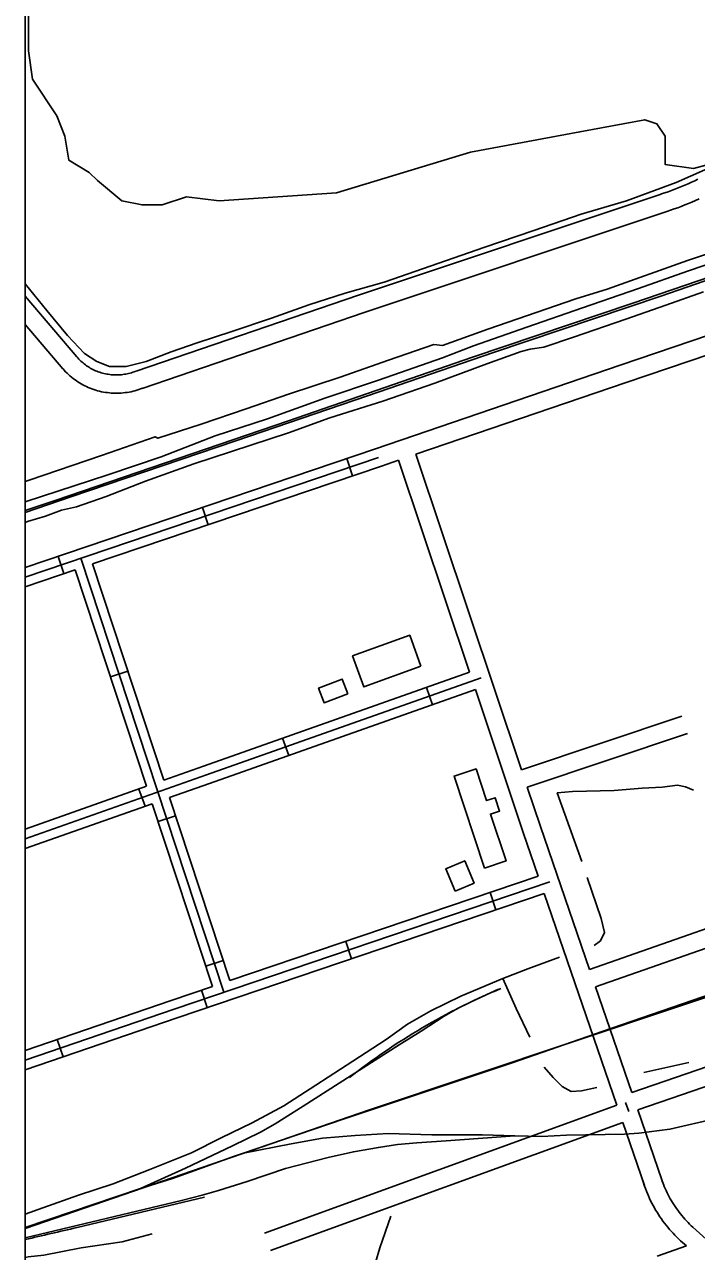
# Model space of a CAD drawing. Extents: x 3250478 to 3288318, y 788638 to 816472.
# Drawn here: x 3267895 to 3268997, y 809116 to 811130 of the extents above; entities that cross this region are included whole.
import ezdxf

# ---------------------------------------------------------------- set-up
doc = ezdxf.new("R2010")
doc.units = 0
for name, color, linetype in [('V-ANNO-SYMB', 7, 'Continuous'), ('V-BLDG-OTLN', 7, 'Continuous'), ('V-RAIL-TRAK', 7, 'Continuous'), ('V-ROAD-CNTR', 7, 'Continuous'), ('V-TOPO-SHOR', 7, 'Continuous'), ('V-UTIL-LINE', 7, 'Continuous')]:
    doc.layers.add(name, color=color, linetype=linetype)

msp = doc.modelspace()

# ---------------------------------------------------------------- linework, layer by layer
at = {"layer": 'V-ANNO-SYMB'}
msp.add_lwpolyline([(3254798.3, 807115.6), (3267896, 807115.6), (3267896, 812138.1), (3254798.3, 812138.1)], close=True, dxfattribs=at)
at = {"layer": 'V-BLDG-OTLN'}
for points in [[(3268545.1, 810076.5), (3268451.2, 810042.6), (3268432.8, 810093.7), (3268526.6, 810127.6)], [(3268425.1, 810031.3), (3268386.2, 810016.6), (3268377.1, 810040.9), (3268416, 810055.5)], [(3268649.5, 809745.3), (3268599.3, 809896.2), (3268635.4, 809908.2), (3268652.8, 809856.2), (3268666.7, 809860.8), (3268674, 809838.9), (3268659, 809834), (3268684.7, 809757)], [(3268601, 809707.6), (3268585.6, 809744.2), (3268616.8, 809757.3), (3268632.2, 809720.7)]]:
    msp.add_lwpolyline(points, close=True, dxfattribs=at)
at = {"layer": 'V-RAIL-TRAK'}
for points in [[(3268698.8, 809305.9), (3268743.2, 809304.7), (3268784, 809306.8), (3268879, 809308.5), (3268902.4, 809310.2), (3268953.4, 809316.5), (3269029, 809334.3), (3269165, 809372.3), (3269362.2, 809438), (3269560.6, 809507.1), (3269973.2, 809648.9), (3270033.3, 809666.4)], [(3269121.9, 809573.2), (3268842.5, 809477.1), (3268694.4, 809425.6), (3268420.9, 809334.1), (3268318.1, 809299.4), (3268254, 809277.6)], [(3267896, 809155.1), (3268085.1, 809219.2), (3268158.7, 809252.9), (3268236.1, 809289.4), (3268281.9, 809311.6), (3268306.1, 809325.3), (3268351.7, 809354.6), (3268509.2, 809455.1), (3268545.2, 809477.5), (3268583.4, 809502.2), (3268604.9, 809515), (3268633.1, 809528.4), (3268672.2, 809546.8)], [(3268698.8, 809305.9), (3268586.6, 809297.6), (3268538.3, 809294.5), (3268506.4, 809291.3), (3268475.4, 809286.7), (3268434.3, 809279.7), (3268392.7, 809270.1), (3268322.9, 809252), (3268260.3, 809230.9), (3268213, 809215.8), (3268186.1, 809208.2), (3268152.5, 809199.6), (3267896, 809138.6)], [(3268254, 809277.6), (3268332.3, 809292.7), (3268383.7, 809301.7), (3268436.9, 809306.6), (3268491.4, 809309.8), (3268562.9, 809307.6), (3268645.5, 809307.3), (3268698.8, 809305.9)], [(3268254, 809277.6), (3268239.5, 809272.6), (3268166.8, 809246), (3268137.7, 809235.7), (3268085.1, 809219.2)]]:
    msp.add_lwpolyline(points, dxfattribs=at)
at = {"layer": 'V-ROAD-CNTR'}
for p, q in [((3268433, 810389.2), (3268423.4, 810417.6)), ((3268196.2, 810308.9), (3268186.6, 810337.3)), ((3267959.5, 810228.6), (3267949.9, 810257)), ((3268035.8, 810059.2), (3268064.3, 810068.6)), ((3268553.9, 810041.7), (3268563.9, 810013.4)), ((3268318.2, 809958.4), (3268328.2, 809930.1)), ((3268082.4, 809875.1), (3268092.5, 809846.8)), ((3268113.9, 809821.7), (3268142.4, 809831.1)), ((3268658.4, 809705.2), (3268668, 809676.8)), ((3268421.6, 809624.9), (3268431.3, 809596.5)), ((3268192, 809584.2), (3268220.5, 809593.6)), ((3268184.9, 809544.7), (3268194.5, 809516.3)), ((3267948.3, 809463.8), (3267958, 809435.5)), ((3268880.6, 809360.6), (3268885.9, 809345.9))]:
    msp.add_line(p, q, dxfattribs=at)
for points in [[(3268939.1, 810851.8), (3268944.8, 810853.6), (3268950.4, 810855.5), (3268956, 810857.5), (3268961.5, 810859.6), (3268967, 810861.7), (3268972.4, 810863.9), (3268977.9, 810866.2), (3268983.3, 810868.5), (3268988.7, 810871), (3268994, 810873.5), (3268999.3, 810876)], [(3268078, 810561.2), (3268442.5, 810685.9), (3268939.1, 810851.7)], [(3268470.7, 810433.7), (3268872, 810570.7), (3269691.5, 810849.3)], [(3268948.5, 810823.3), (3268954.4, 810825.2), (3268960.3, 810827.2), (3268966.2, 810829.3), (3268972.1, 810831.5), (3268978, 810833.8), (3268983.8, 810836.2), (3268989.6, 810838.6), (3268995.4, 810841.1), (3269001.2, 810843.7)], [(3268087.7, 810532.8), (3268452.2, 810657.5), (3268948.6, 810823.3)], [(3267896, 810683.9), (3267980.7, 810584.4)], [(3267896, 810637.6), (3267957.9, 810565)], [(3268536.9, 810424.6), (3268881.7, 810542.3), (3269157.9, 810636.2)], [(3267980.6, 810584.6), (3267982.3, 810582.7), (3267983.9, 810580.9), (3267985.6, 810579.2), (3267987.4, 810577.5), (3267989.2, 810575.9), (3267991, 810574.4), (3267992.9, 810572.9), (3267994.8, 810571.4), (3267996.7, 810570), (3267998.7, 810568.6), (3268000.8, 810567.4), (3268002.8, 810566.1), (3268004.9, 810565), (3268007.1, 810563.8), (3268009.2, 810562.8), (3268011.4, 810561.8), (3268013.7, 810560.9), (3268015.9, 810560), (3268018.2, 810559.2), (3268020.5, 810558.5), (3268022.8, 810557.8), (3268025.1, 810557.2), (3268027.5, 810556.7), (3268029.8, 810556.2), (3268032.2, 810555.8), (3268034.6, 810555.4), (3268037, 810555.2), (3268039.4, 810555), (3268041.8, 810554.8), (3268044.2, 810554.8), (3268046.6, 810554.8), (3268049, 810554.8), (3268051.4, 810555), (3268053.8, 810555.2), (3268056.2, 810555.5), (3268058.6, 810555.8), (3268060.9, 810556.2), (3268063.3, 810556.7), (3268065.6, 810557.2), (3268068, 810557.8), (3268070.3, 810558.5), (3268072.6, 810559.2), (3268074.8, 810560), (3268077.2, 810560.9), (3268077.3, 810561)], [(3267958.1, 810564.8), (3267960.1, 810562.5), (3267962.3, 810560.1), (3267964.6, 810557.8), (3267967, 810555.6), (3267969.4, 810553.4), (3267971.9, 810551.3), (3267974.4, 810549.2), (3267977, 810547.3), (3267979.6, 810545.4), (3267982.3, 810543.5), (3267985.1, 810541.8), (3267987.9, 810540.1), (3267990.7, 810538.5), (3267993.6, 810537), (3267996.5, 810535.6), (3267999.5, 810534.3), (3268002.5, 810533), (3268005.5, 810531.9), (3268008.6, 810530.8), (3268011.7, 810529.8), (3268014.8, 810528.9), (3268018, 810528.1), (3268021.2, 810527.3), (3268024.3, 810526.7), (3268027.5, 810526.1), (3268030.8, 810525.7), (3268034, 810525.3), (3268037.2, 810525), (3268040.5, 810524.9), (3268043.8, 810524.8), (3268047, 810524.8), (3268050.3, 810524.9), (3268053.5, 810525), (3268056.8, 810525.3), (3268060, 810525.7), (3268063.2, 810526.2), (3268066.4, 810526.7), (3268069.6, 810527.3), (3268072.8, 810528.1), (3268075.9, 810528.9), (3268079.1, 810529.8), (3268082.2, 810530.8), (3268085.2, 810531.9), (3268088.2, 810533), (3268088.4, 810533.1)], [(3268470.7, 810433.7), (3267896, 810238.8)], [(3268709.9, 809906.6), (3268536.9, 810424.6)], [(3268475.5, 810419.5), (3267896, 810222.9)], [(3268480.3, 810405.3), (3268006.4, 810244.5)], [(3268480.4, 810405.3), (3268508.5, 810414.9)], [(3268624.8, 810066.8), (3268508.5, 810414.9)], [(3268221.9, 809541.4), (3267987.5, 810254)], [(3268123.2, 809889.5), (3268006.4, 810244.5)], [(3267978, 810234.9), (3267896, 810207.1)], [(3268094.9, 809879.5), (3267978, 810234.9)], [(3268123.2, 809889.5), (3268188.2, 809912.5), (3268624.8, 810066.8)], [(3267896, 809793.2), (3268193.2, 809898.4), (3268643.7, 810057.5)], [(3268132.6, 809861), (3268198.2, 809884.2), (3268634.3, 810038.3)], [(3268737.3, 809731.9), (3268712.6, 809803.8), (3268634.3, 810038.3)], [(3268972.8, 809994.8), (3268709.9, 809906.6)], [(3268982.4, 809966.4), (3268719.4, 809878.1)], [(3267896, 809809.1), (3268094.9, 809879.5)], [(3268231.4, 809560.5), (3268132.6, 809861)], [(3268821.5, 809578.8), (3268741, 809813.4), (3268719.4, 809878.1)], [(3267896, 809777.3), (3268104.3, 809851)], [(3268203, 809550.9), (3268104.3, 809851)], [(3267896, 809430.1), (3268140.3, 809513.7), (3268756.3, 809722.6)], [(3268231.4, 809560.5), (3268737.3, 809731.9)], [(3267896, 809414.2), (3268145.1, 809499.6), (3268747, 809703.6)], [(3268866.3, 809355.9), (3268747, 809703.6)], [(3269059, 809661.9), (3268821.5, 809578.8)], [(3269068.9, 809633.6), (3268831.3, 809550.5)], [(3269129.1, 809572), (3268460.9, 809348.4), (3267896, 809153.5)], [(3267896, 809445.9), (3268135.5, 809527.9), (3268203, 809550.9)], [(3268890.9, 809376.8), (3268831.3, 809550.5)], [(3268890.9, 809376.8), (3269140.7, 809462.9)], [(3268900.6, 809348.4), (3269150.4, 809434.5)], [(3268866.3, 809355.9), (3268288.2, 809145.9)], [(3268939.9, 809233.8), (3268900.6, 809348.4)], [(3268876, 809327.5), (3268298.4, 809117.7)], [(3268911.5, 809224.1), (3268876, 809327.5)], [(3268980.6, 809125), (3268970.9, 809133.6), (3268967.7, 809136.6), (3268964.6, 809139.6), (3268961.5, 809142.7), (3268958.5, 809145.9), (3268955.6, 809149.1), (3268952.8, 809152.3), (3268950, 809155.6), (3268947.2, 809159), (3268944.6, 809162.4), (3268942, 809165.9), (3268939.4, 809169.4), (3268937, 809173), (3268934.6, 809176.6), (3268932.3, 809180.3), (3268930, 809184), (3268927.9, 809187.8), (3268925.8, 809191.6), (3268923.7, 809195.4), (3268921.8, 809199.3), (3268919.9, 809203.2), (3268918.1, 809207.2), (3268916.4, 809211.2), (3268914.8, 809215.2), (3268913.3, 809219.3), (3268911.8, 809223.3), (3268908.9, 809231.8)], [(3269012.9, 809136.3), (3268991.1, 809155.8), (3268988.4, 809158.3), (3268985.7, 809160.9), (3268983.1, 809163.6), (3268980.5, 809166.3), (3268978, 809169.1), (3268975.5, 809171.9), (3268973.1, 809174.8), (3268970.7, 809177.7), (3268968.4, 809180.6), (3268966.2, 809183.6), (3268964, 809186.7), (3268961.9, 809189.8), (3268959.8, 809192.9), (3268957.8, 809196.1), (3268955.9, 809199.3), (3268954, 809202.5), (3268952.2, 809205.8), (3268950.4, 809209.1), (3268948.8, 809212.5), (3268947.2, 809215.8), (3268945.6, 809219.3), (3268944.1, 809222.7), (3268942.7, 809226.2), (3268941.4, 809229.7), (3268940.1, 809233.3), (3268942.6, 809226.1)], [(3268189.8, 809205.3), (3267981.1, 809155.2)], [(3268980.6, 809125), (3268932.3, 809108)]]:
    msp.add_lwpolyline(points, dxfattribs=at)
for centre, radius, start, end in [((3269087.2, 808563.6), 1066.3, 112.6877, 128.1876), ((3271344.7, 794389.9), 15143.6, 102.83338, 103.16378)]:
    msp.add_arc(centre, radius, start, end, dxfattribs=at)
at = {"layer": 'V-TOPO-SHOR'}
msp.add_line((3268910.7, 809409.8), (3268984.4, 809426.2), dxfattribs=at)
for points in [[(3267901.3, 811153.2), (3267901.3, 811086.6), (3267908, 811040.1), (3267947.9, 810980.2), (3267961.2, 810947), (3267967.8, 810907.1), (3268001.1, 810887.1), (3268014.4, 810873.8), (3268054.3, 810840.6), (3268087.6, 810833.9), (3268120.8, 810833.9), (3268160.7, 810847.2), (3268213.9, 810840.6), (3268406.8, 810853.9), (3268626.3, 810920.4), (3268805.8, 810953.6), (3268912.2, 810973.6), (3268932.2, 810966.9), (3268945.5, 810947), (3268945.5, 810907.1), (3268945.5, 810900.4), (3268992.1, 810893.8), (3269046.5, 810908.4)], [(3267896, 810704.3), (3267931.6, 810660.8), (3267965.2, 810619.4), (3267993.3, 810589.8), (3268013.6, 810576.6), (3268034, 810568.9), (3268061.8, 810568.7), (3268094.4, 810576.8), (3268135.4, 810592.6), (3268178, 810607.4), (3268235, 810626.1), (3268300.1, 810647.9), (3268361.1, 810669.7), (3268420.5, 810688.8), (3268485, 810707), (3268561.9, 810734.1), (3268648.4, 810764), (3268730, 810792.1), (3268808, 810818.8), (3268882.3, 810840.7), (3268963.4, 810870.5), (3269010.4, 810891.3), (3269046.5, 810908.4)], [(3269209, 810804), (3269316.7, 810840.8), (3269359.7, 810856.9), (3269355.6, 810866.5), (3269238.5, 810824.9), (3269162.2, 810797.2), (3269115, 810782.4), (3269112.8, 810786.4), (3268982, 810742.6), (3268850.4, 810695.5), (3268798.9, 810679.9), (3268654.7, 810629.8), (3268580.5, 810603), (3268566.4, 810604.9), (3268491.8, 810579), (3268412.8, 810551.3), (3268328.1, 810523.2), (3268258.3, 810499.4), (3268184.4, 810473.8), (3268113.7, 810451), (3268109, 810453.4), (3268021.1, 810422.3), (3267902.7, 810382.1), (3267896, 810379.7)], [(3267896, 810346.7), (3268031.3, 810391), (3268118.8, 810420.2), (3268207.3, 810455), (3268293.3, 810482.9), (3268387.2, 810516.9), (3268475.5, 810546.4), (3268580.6, 810582.9), (3268631, 810602.4), (3268718.7, 810633), (3268809.8, 810664.9), (3268901.6, 810696.9), (3268982.3, 810725.1), (3269118.9, 810771.6), (3269118.3, 810774.2), (3269209, 810804)], [(3267896, 810312.8), (3267899.9, 810314.1), (3267929.3, 810323), (3267955.6, 810332.7), (3267980, 810338.2), (3268028.6, 810355.1), (3268093.1, 810380.4), (3268172.3, 810408.8), (3268328.1, 810459.5), (3268395.4, 810484.6), (3268482.6, 810511.9), (3268568.1, 810541.4), (3268652.9, 810573.2), (3268709.6, 810593), (3268724.1, 810597.3), (3268746.8, 810600.6), (3268795.3, 810616.8), (3268881.1, 810646.3), (3268946.5, 810669.5), (3269008.4, 810691)], [(3268809.1, 809755.9), (3268768.5, 809868.7), (3268793.4, 809871.2), (3268862.1, 809872.5), (3268907.7, 809876.3), (3268940.6, 809878.1), (3268966.1, 809881.4), (3268978.8, 809878.6), (3268992, 809873)], [(3268829, 809618), (3268839.7, 809626), (3268845.9, 809639.4), (3268840.5, 809662.4), (3268817.5, 809729.9)], [(3267896, 809177.3), (3267924.9, 809187.4), (3267983.6, 809208.4), (3268040.2, 809227.1), (3268100.4, 809250.8), (3268168.9, 809277.7), (3268217.5, 809302.4), (3268268.5, 809327.2), (3268320.3, 809355), (3268372.7, 809388.9), (3268433.5, 809428.5), (3268487.8, 809463.9), (3268522.8, 809488.9), (3268561.4, 809511.1), (3268610.3, 809535.1), (3268679.5, 809563.8), (3268720.1, 809579.9), (3268772.2, 809598.9)], [(3268679.5, 809563.8), (3268701.3, 809514.8), (3268723.7, 809467.5)], [(3268747, 809418.5), (3268762, 809401.7), (3268776.5, 809386.9), (3268791.6, 809378.4), (3268808.4, 809379.9), (3268833.7, 809385.2)], [(3268495.4, 809174.1), (3268477.7, 809121.9), (3268463.2, 809073.9), (3268445, 809018.1)], [(3267896, 809106.3), (3267901.1, 809107.2), (3267926.6, 809110.1), (3267988, 809121.9), (3268054.9, 809131.9), (3268104.3, 809145.2)]]:
    msp.add_lwpolyline(points, dxfattribs=at)
at = {"layer": 'V-UTIL-LINE'}
for p, q in [((3268892.6, 810672.7), (3269178.5, 810770)), ((3268629.5, 810583.7), (3268892.6, 810672.7)), ((3268327.9, 810479.5), (3268629.5, 810583.7)), ((3267945.2, 810348.9), (3268327.9, 810479.5)), ((3267896, 810332.1), (3267945.2, 810348.9))]:
    msp.add_line(p, q, dxfattribs=at)
msp.add_lwpolyline([(3267896, 810329), (3267971.1, 810354.5), (3268241.2, 810446.8), (3268457.5, 810520.6), (3268664.3, 810591.6), (3268938.5, 810684.3), (3269038.2, 810718.4)], dxfattribs=at)

doc.saveas('drawing.dxf')
